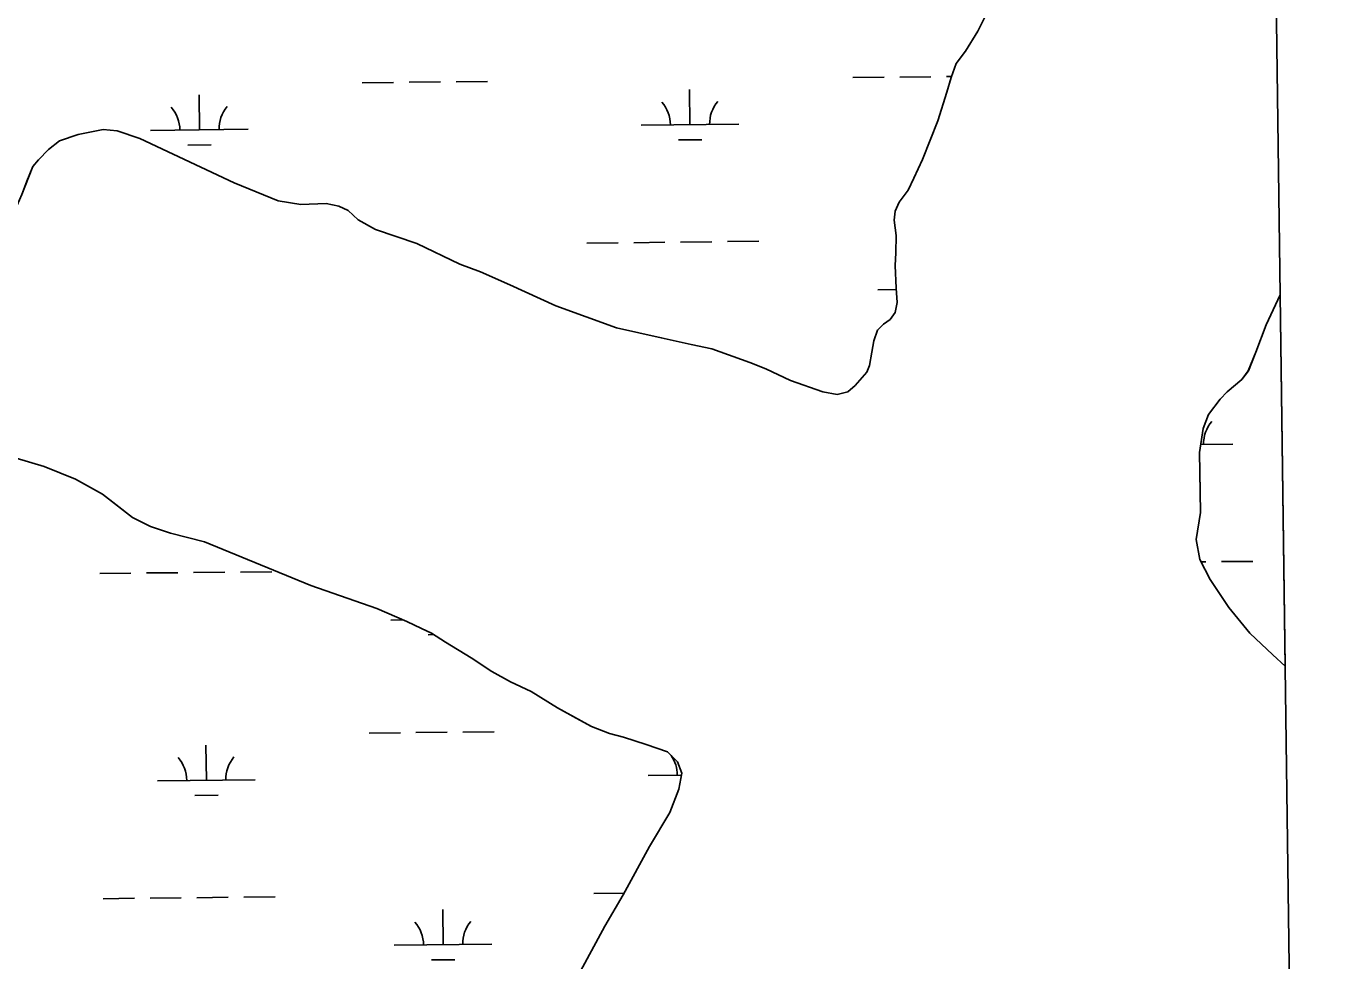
# Model space of a CAD drawing. Extents: x 3734862 to 3772949, y 391520 to 417239.
# Drawn here: x 3769504 to 3770844, y 400820 to 401776 of the extents above; entities that cross this region are included whole.
import ezdxf

# ---------------------------------------------------------------- set-up
doc = ezdxf.new("R2010")
doc.units = 0
for name, color, linetype in [('V-GRID-FRAM', 7, 'Continuous'), ('V-TOPO-SHOR', 7, 'Continuous'), ('V-WETL-SWMP', 7, 'Continuous')]:
    doc.layers.add(name, color=color, linetype=linetype)

msp = doc.modelspace()

# ---------------------------------------------------------------- linework, layer by layer
at = {"layer": 'V-GRID-FRAM'}
msp.add_lwpolyline([(3738832.3, 415033.8), (3770599.2, 415447.4), (3770843.8, 397266.6), (3739061.1, 396852.8), (3738832.3, 415033.8)], dxfattribs=at)
at = {"layer": 'V-TOPO-SHOR'}
for points in [[(3770486, 401788.1), (3770477.4, 401771), (3770464.8, 401750.5), (3770455.5, 401738.1), (3770450.2, 401723.8), (3770445.7, 401708.8), (3770436.6, 401679.4), (3770420.8, 401639.8), (3770412.2, 401620.7), (3770406.3, 401608.4), (3770396.9, 401596), (3770393, 401587.1), (3770391.8, 401577.6), (3770394, 401562), (3770393.6, 401544.3), (3770393.1, 401531.4), (3770394.1, 401508.3), (3770395, 401493.4), (3770393.1, 401483.2), (3770387.7, 401476.3), (3770381, 401471.5), (3770375, 401465.3), (3770371, 401454.3), (3770369.2, 401442.8), (3770366.6, 401429.1), (3770364, 401422.3), (3770352, 401408.6), (3770344.6, 401402.3), (3770333.7, 401399.5), (3770318.8, 401402), (3770286, 401413.8), (3770260.7, 401425.7), (3770244.3, 401432.2), (3770205.4, 401446), (3770184.3, 401450.4), (3770153.6, 401457.5), (3770107.9, 401467.7), (3770045.8, 401490), (3769998.7, 401511.7), (3769968.6, 401524.9), (3769947.4, 401532.8), (3769903.6, 401553.9), (3769861.3, 401568.3), (3769843.5, 401578.2), (3769833.2, 401587.6), (3769823.6, 401592.2), (3769810.7, 401594.8), (3769784.9, 401593.7), (3769761.8, 401597.5), (3769716.7, 401615.9), (3769620.3, 401661.4), (3769597, 401669.3), (3769582.8, 401670.4), (3769557, 401665.3), (3769538.1, 401658.9), (3769526.7, 401650), (3769516.6, 401639.6), (3769510.6, 401632.8)], [(3769510.6, 401632.8), (3769504.7, 401617.7), (3769499.4, 401604.1), (3769494.8, 401593.1), (3769490.9, 401585.6), (3769482.7, 401583.5), (3769468.4, 401588.7), (3769436.2, 401610.7), (3769415.5, 401630.8), (3769397, 401644.8), (3769374.4, 401655.3), (3769340.3, 401665.8), (3769311, 401673.5), (3769295.3, 401677.4), (3769283.7, 401681.3), (3769260.4, 401695.9), (3769232.3, 401715.2), (3769213.1, 401729.2), (3769200.7, 401740.6), (3769190.4, 401751.3), (3769182.1, 401761.4), (3769171.1, 401769.4), (3769157.4, 401776), (3769137.6, 401781.2)], [(3770791.9, 401121.5), (3770779.3, 401133.1), (3770755.9, 401155.2), (3770734.5, 401181.4), (3770715.1, 401210.3), (3770704.6, 401230.6), (3770700.9, 401250.9), (3770705.3, 401278.8), (3770704.7, 401320.3), (3770704.4, 401340), (3770708.2, 401364.5), (3770713.4, 401378.8), (3770725.4, 401394.6), (3770732.8, 401402.2), (3770747.6, 401414.6), (3770754.2, 401423.5), (3770762.1, 401442.6), (3770772.6, 401470.6), (3770786.8, 401501.3)], [(3769493.6, 401334.3), (3769522.3, 401325.9), (3769554.4, 401312.7), (3769581.8, 401297.5), (3769595.5, 401286.8), (3769612.7, 401273.4), (3769631.1, 401264.2), (3769651.6, 401257.7), (3769686.4, 401248.6), (3769795, 401203.9), (3769862.6, 401180.4), (3769893.3, 401167.2), (3769908.4, 401160), (3769918.6, 401155.3), (3769933, 401146), (3769959, 401130.1), (3769980.3, 401116.1), (3769999.5, 401105.5), (3770020.7, 401095.6), (3770047.4, 401079), (3770066.5, 401068.4), (3770082.3, 401059.8), (3770100.7, 401052.5), (3770115.1, 401048.7), (3770138.2, 401041.5), (3770160.1, 401033.7), (3770170.4, 401023.6), (3770174.7, 401012.1), (3770171.5, 400995.8), (3770162.3, 400971.9), (3770141.7, 400936.9), (3770114.5, 400887.7), (3770096, 400855.5), (3770009.8, 400696.7)]]:
    msp.add_lwpolyline(points, dxfattribs=at)
at = {"layer": 'V-WETL-SWMP'}
for p, q in [((3769847.7, 401718.3), (3769879.7, 401718.7)), ((3769895.7, 401718.8), (3769927.7, 401719.2)), ((3769943.7, 401719.3), (3769975.7, 401719.7)), ((3770349.6, 401723.6), (3770381.6, 401724)), ((3770397.6, 401724.1), (3770429.6, 401724.5)), ((3770445.6, 401724.6), (3770450.6, 401724.7)), ((3769681.1, 401670.1), (3769680.8, 401706.1)), ((3770183, 401675.4), (3770182.6, 401711.4)), ((3769631.1, 401669.6), (3769731.1, 401670.7)), ((3770133, 401674.9), (3770233, 401676)), ((3769669.3, 401654.6), (3769693.3, 401654.8)), ((3770171.2, 401659.9), (3770195.2, 401660.1)), ((3770077.5, 401554.2), (3770109.5, 401554.6)), ((3770125.5, 401554.7), (3770157.4, 401555.1)), ((3770173.4, 401555.2), (3770205.4, 401555.6)), ((3770221.4, 401555.8), (3770253.4, 401556.1)), ((3770375.3, 401506.6), (3770394.2, 401506.8)), ((3770772.6, 401470.6), (3770786.8, 401501.3)), ((3770786.8, 401501.3), (3770791.9, 401121.5)), ((3770762.1, 401442.6), (3770772.6, 401470.6)), ((3770754.3, 401423.5), (3770762.1, 401442.6)), ((3770747.6, 401414.6), (3770754.3, 401423.5)), ((3770732.8, 401402.2), (3770747.6, 401414.6)), ((3770725.4, 401394.6), (3770732.8, 401402.2)), ((3770713.4, 401378.8), (3770725.4, 401394.6)), ((3770708.2, 401364.5), (3770713.4, 401378.8)), ((3770704.4, 401340), (3770708.2, 401364.5)), ((3770705.7, 401348.3), (3770738.4, 401348.6)), ((3770705.3, 401278.8), (3770704.4, 401340)), ((3770700.9, 401250.9), (3770705.3, 401278.8)), ((3770704.6, 401230.6), (3770700.9, 401250.9)), ((3770715.1, 401210.3), (3770704.6, 401230.6)), ((3770705.8, 401228.2), (3770710.8, 401228.2)), ((3770726.8, 401228.4), (3770758.8, 401228.7)), ((3769579.1, 401216.3), (3769611.1, 401216.6)), ((3769627.1, 401216.8), (3769659.1, 401217.1)), ((3769675.1, 401217.3), (3769707.1, 401217.6)), ((3769723.1, 401217.8), (3769755.1, 401218.1)), ((3770734.5, 401181.4), (3770715.1, 401210.3)), ((3769876.9, 401168.7), (3769889.6, 401168.8)), ((3770755.9, 401155.2), (3770734.5, 401181.4)), ((3770779.3, 401133.1), (3770755.9, 401155.2)), ((3769915.1, 401153.6), (3769921.1, 401153.7)), ((3770791.9, 401121.5), (3770779.3, 401133.1)), ((3769854.7, 401053), (3769886.7, 401053.3)), ((3769902.7, 401053.5), (3769934.7, 401053.9)), ((3769950.7, 401054), (3769982.7, 401054.4)), ((3769688.2, 401004.8), (3769687.8, 401040.8)), ((3770140.1, 401009.6), (3770174.2, 401009.9)), ((3769638.2, 401004.3), (3769738.2, 401005.3)), ((3769676.3, 400989.3), (3769700.3, 400989.5)), ((3770084.5, 400888.9), (3770115.4, 400889.2)), ((3769582.6, 400883.6), (3769614.6, 400884)), ((3769630.6, 400884.1), (3769662.6, 400884.5)), ((3769678.6, 400884.6), (3769710.6, 400885)), ((3769726.6, 400885.1), (3769758.6, 400885.5)), ((3769930.4, 400836.6), (3769930.1, 400872.5)), ((3769880.4, 400836), (3769980.4, 400837.1)), ((3769918.6, 400821), (3769942.6, 400821.2))]:
    msp.add_line(p, q, dxfattribs=at)
for points in [[(3770486, 401788.1), (3770477.4, 401771), (3770464.8, 401750.5), (3770455.5, 401738.1), (3770450.2, 401723.8), (3770445.7, 401708.8), (3770436.6, 401679.4), (3770420.8, 401639.8), (3770412.2, 401620.7), (3770406.3, 401608.4), (3770396.9, 401596), (3770393, 401587.1), (3770391.8, 401577.6), (3770394, 401562), (3770393.6, 401544.3), (3770393.1, 401531.4), (3770394.1, 401508.3), (3770395, 401493.4), (3770393.1, 401483.2), (3770387.7, 401476.3), (3770381, 401471.5), (3770375, 401465.3), (3770371, 401454.3), (3770369.2, 401442.8), (3770366.6, 401429.1), (3770364, 401422.3), (3770352, 401408.6), (3770344.6, 401402.3), (3770333.7, 401399.5), (3770318.8, 401402), (3770286, 401413.8), (3770260.7, 401425.7), (3770244.3, 401432.2), (3770205.4, 401446), (3770184.3, 401450.4), (3770153.6, 401457.5), (3770107.9, 401467.7), (3770045.8, 401490), (3769998.7, 401511.7), (3769968.6, 401524.9), (3769947.4, 401532.8), (3769903.6, 401553.9), (3769861.3, 401568.3), (3769843.5, 401578.2), (3769833.2, 401587.6), (3769823.6, 401592.2), (3769810.7, 401594.8), (3769784.9, 401593.7), (3769761.8, 401597.5), (3769716.7, 401615.9), (3769620.3, 401661.4), (3769597, 401669.3), (3769582.8, 401670.4), (3769557, 401665.3), (3769538.1, 401658.9), (3769526.7, 401650), (3769516.6, 401639.6), (3769510.6, 401632.8), (3769499.4, 401604.1)], [(3769493.6, 401334.3), (3769522.3, 401325.9), (3769554.4, 401312.7), (3769581.8, 401297.5), (3769612.7, 401273.4), (3769631.1, 401264.2), (3769651.6, 401257.7), (3769686.4, 401248.6), (3769795, 401203.9), (3769862.6, 401180.4), (3769893.3, 401167.2), (3769908.4, 401160), (3769918.6, 401155.3), (3769933, 401146), (3769959, 401130.1), (3769980.3, 401116.1), (3769999.5, 401105.5), (3770020.7, 401095.6), (3770047.4, 401079), (3770082.3, 401059.8), (3770100.7, 401052.5), (3770115.1, 401048.7), (3770138.2, 401041.5), (3770160.1, 401033.7), (3770170.4, 401023.6), (3770174.7, 401012.1), (3770171.5, 400995.8), (3770162.3, 400971.9), (3770141.7, 400936.9), (3770114.5, 400887.7), (3770096, 400855.5), (3770009.8, 400696.7)]]:
    msp.add_lwpolyline(points, dxfattribs=at)
for centre, start, end in [((3769625.9, 401670), 359.8334, 41.377), ((3769736.4, 401671.2), 139.8334, 181.377), ((3770127.8, 401675.3), 359.8334, 41.377), ((3770238.3, 401676.5), 139.8334, 181.377), ((3770743.7, 401349.1), 139.8334, 181.377), ((3769632.9, 401004.7), 359.8334, 41.377), ((3769743.4, 401005.9), 139.8334, 181.377), ((3770134.8, 401010), 359.8334, 34.6771), ((3769985.7, 400837.6), 139.8334, 181.377), ((3769875.2, 400836.4), 359.8334, 41.377)]:
    msp.add_arc(centre, 35.2, start, end, dxfattribs=at)

doc.saveas('drawing.dxf')
